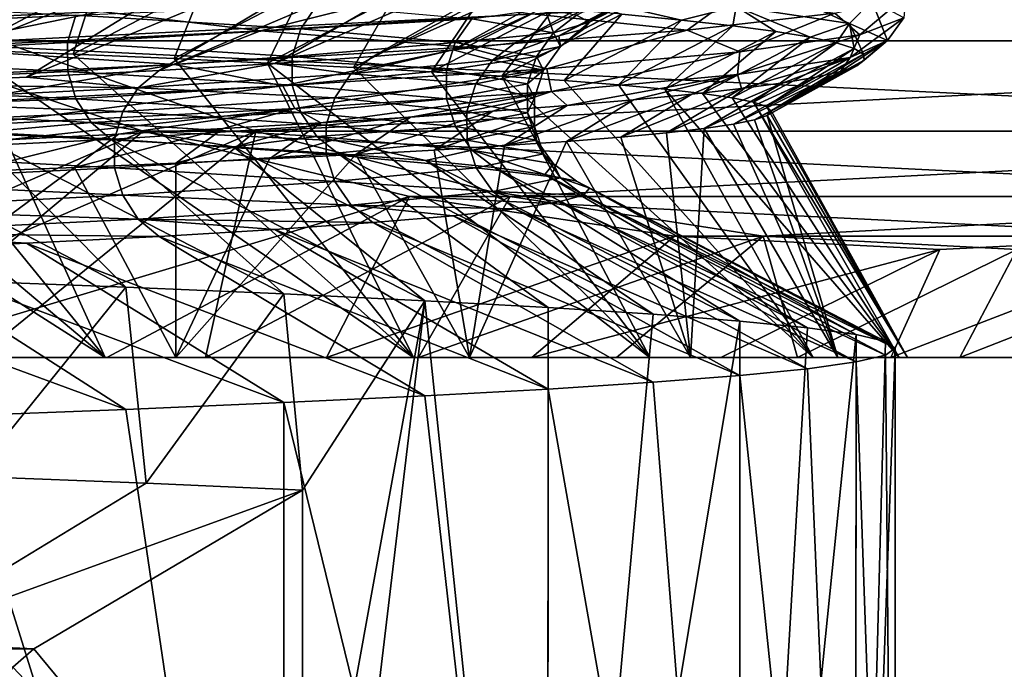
# Model space of a CAD drawing. Header units: metres. Extents: x -205 to 205, y -104 to 104.
# Tile 771 of 1056: x 10.86 to 13.49, y -67.79 to -66.06. Entities that reach past the tile are written whole.
import ezdxf

# ---------------------------------------------------------------- set-up
doc = ezdxf.new("R2010")
doc.units = ezdxf.units.M
doc.layers.add('solid_01_2-CONSUMER_EHM_BOX_SW0001', color=7, linetype='CONTINUOUS')

msp = doc.modelspace()

# ---------------------------------------------------------------- linework, layer by layer
at = {"layer": 'solid_01_2-CONSUMER_EHM_BOX_SW0001'}
for points in [[(27.853924, 67.360435), (-0.010849, -74.95858), (-0.010778, 75.04142)], [(27.853924, 67.360435), (27.752735, 66.82019), (-0.010849, -74.95858)], [(27.752735, 66.82019), (27.752735, 66.262619), (-0.010849, -74.95858)], [(27.752672, -66.17981), (-0.010849, -74.95858), (27.752735, 66.262619)], [(20.295647, -61.312492, 1.5), (5.608602, -62.958584, 1.5), (28.811071, -68.756966, 1.5)], [(5.608602, -62.958584, 1.5), (5.608599, -67.95858, 1.5), (30.218094, -69.412994, 1.5)], [(5.608602, -62.958584, 1.5), (29.238895, -69.056519, 1.5), (28.811071, -68.756966, 1.5)], [(5.608602, -62.958584, 1.5), (29.713348, -69.277763, 1.5), (29.238895, -69.056519, 1.5)], [(5.608602, -62.958584, 1.5), (30.218094, -69.412994, 1.5), (29.713348, -69.277763, 1.5)], [(13.173872, -65.622757, 23.671097), (12.383407, -66.06192, 24.354769), (12.348974, -66.043503, 23.565767)], [(13.173872, -65.622757, 23.671097), (13.199924, -65.640907, 24.5), (12.383407, -66.06192, 24.354769)], [(13.173872, -65.658966, 25.328892), (13.095825, -65.677048, 26.154491), (12.301691, -66.098747, 25.931112)], [(13.173872, -65.658966, 25.328892), (12.301691, -66.098747, 25.931112), (12.367687, -66.08033, 25.144304)], [(13.199924, -65.640907, 24.5), (13.173872, -65.658966, 25.328892), (12.367687, -66.08033, 25.144304)], [(13.199924, -65.640907, 24.5), (12.367687, -66.08033, 25.144304), (12.383407, -66.06192, 24.354769)], [(13.095825, -65.677048, 26.154491), (12.966095, -65.695152, 26.973537), (12.185413, -66.117157, 26.71191)], [(13.095825, -65.677048, 26.154491), (12.185413, -66.117157, 26.71191), (12.301691, -66.098747, 25.931112)], [(12.785196, -65.713287, 27.782803), (12.553853, -65.731468, 28.579075), (11.805099, -66.153961, 28.242857)], [(12.785196, -65.713287, 27.782803), (11.805099, -66.153961, 28.242857), (12.019557, -66.135559, 27.483517)], [(12.966095, -65.695152, 26.973537), (12.785196, -65.713287, 27.782803), (12.019557, -66.135559, 27.483517)], [(12.966095, -65.695152, 26.973537), (12.019557, -66.135559, 27.483517), (12.185413, -66.117157, 26.71191)], [(12.553853, -65.731468, 28.579075), (12.27298, -65.749672, 29.359226), (11.542994, -66.172356, 28.986919)], [(12.553853, -65.731468, 28.579075), (11.542994, -66.172356, 28.986919), (11.805099, -66.153961, 28.242857)], [(12.27298, -65.749672, 29.359226), (11.234178, -66.19075, 29.712694), (11.542994, -66.172356, 28.986919)], [(12.27298, -65.749672, 29.359226), (11.943678, -65.767876, 30.120207), (11.234178, -66.19075, 29.712694)], [(11.567233, -65.786034, 30.859035), (11.145133, -65.804161, 31.572784), (10.480796, -66.227531, 31.097408)], [(11.567233, -65.786034, 30.859035), (10.480796, -66.227531, 31.097408), (10.87961, -66.209137, 30.417154)], [(11.943678, -65.767876, 30.120207), (11.567233, -65.786034, 30.859035), (10.87961, -66.209137, 30.417154)], [(11.943678, -65.767876, 30.120207), (10.87961, -66.209137, 30.417154), (11.234178, -66.19075, 29.712694)], [(9.748681, -65.803871, 10.57298), (16.890345, -65.803871, 22.572935), (16.166018, -66.111961, 21.355867)], [(9.748681, -65.803871, 10.57298), (16.166018, -66.111961, 21.355867), (10.473007, -66.111961, 11.790047)], [(11.145133, -65.804161, 31.572784), (10.679043, -65.822266, 32.258633), (10.039593, -66.245918, 31.75094)], [(11.145133, -65.804161, 31.572784), (10.039593, -66.245918, 31.75094), (10.480796, -66.227531, 31.097408)], [(16.935446, -65.803871, 25.979179), (10.114011, -65.803871, 38.164017), (10.805859, -66.111961, 36.9282)], [(16.935446, -65.803871, 25.979179), (10.805859, -66.111961, 36.9282), (16.243597, -66.111961, 27.214998)], [(10.716503, -66.135834, 17.546234), (11.068116, -65.949242, 17.456377), (10.764982, -65.933884, 17.000847)], [(10.716503, -66.135834, 17.546234), (11.004814, -66.147652, 17.99872), (11.068116, -65.949242, 17.456377)], [(11.004814, -66.147652, 17.99872), (11.352148, -65.964615, 17.923988), (11.068116, -65.949242, 17.456377)], [(11.004814, -66.147652, 17.99872), (11.274088, -66.159523, 18.463221), (11.352148, -65.964615, 17.923988)], [(11.274088, -66.159523, 18.463221), (11.616632, -65.979988, 18.402895), (11.352148, -65.964615, 17.923988)], [(12.629128, -66.056244, 20.939817), (12.775553, -66.020172, 21.261568), (12.277352, -65.974823, 19.70755)], [(12.469707, -66.041061, 20.41613), (12.629128, -66.056244, 20.939817), (12.277352, -65.974823, 19.70755)], [(12.775553, -66.020172, 21.261568), (13.077921, -66.065529, 22.865145), (12.850513, -65.959503, 21.379707)], [(13.077921, -66.065529, 22.865145), (13.137959, -66.004936, 22.994341), (12.850513, -65.959503, 21.379707)], [(11.504595, -66.085213, 31.064619), (11.078682, -66.033401, 31.712805), (11.893984, -65.987503, 30.270794)], [(11.274088, -66.159523, 18.463221), (11.523733, -66.171394, 18.938829), (11.616632, -65.979988, 18.402895)], [(12.229927, -66.039703, 29.58744), (11.504595, -66.085213, 31.064619), (11.893984, -65.987503, 30.270794)], [(11.523733, -66.171394, 18.938829), (11.861118, -65.995331, 18.892324), (11.616632, -65.979988, 18.402895)], [(11.523733, -66.171394, 18.938829), (11.753209, -66.183212, 19.424599), (11.861118, -65.995331, 18.892324)], [(11.753209, -66.183212, 19.424599), (12.085148, -66.010628, 19.391518), (11.861118, -65.995331, 18.892324)], [(12.644814, -66.083321, 28.448675), (12.229927, -66.039703, 29.58744), (12.766178, -65.994194, 28.031538)], [(13.038527, -66.03759, 26.84214), (12.644814, -66.083321, 28.448675), (12.766178, -65.994194, 28.031538)], [(13.10533, -66.095787, 26.268055), (13.038527, -66.03759, 26.84214), (13.228655, -65.991852, 25.199104)], [(13.223125, -66.050362, 24.632235), (13.10533, -66.095787, 26.268055), (13.228655, -65.991852, 25.199104)], [(11.078682, -66.033401, 31.712805), (10.089851, -66.079292, 33.041859), (10.361612, -66.00309, 32.634663)], [(10.232504, -66.006279, 17.715338), (11.011818, -66.043091, 19.071321), (10.212189, -66.079826, 17.728807)], [(11.655271, -66.016441, 20.500807), (11.61257, -66.079895, 20.515459), (11.011818, -66.043091, 19.071321)], [(11.655271, -66.016441, 20.500807), (12.069464, -66.053253, 22.014933), (11.61257, -66.079895, 20.515459)], [(11.753209, -66.183212, 19.424599), (11.96203, -66.194916, 19.919554), (12.085148, -66.010628, 19.391518)], [(11.96203, -66.194916, 19.919554), (12.28821, -66.025864, 19.899731), (12.085148, -66.010628, 19.391518)], [(11.96203, -66.194916, 19.919554), (12.149816, -66.20649, 20.422766), (12.28821, -66.025864, 19.899731)], [(12.069464, -66.053253, 22.014933), (12.264509, -66.025085, 22.780455), (12.287069, -66.090065, 23.569557)], [(12.149816, -66.20649, 20.422766), (12.469707, -66.041061, 20.41613), (12.28821, -66.025864, 19.899731)], [(12.287069, -66.090065, 23.569557), (12.264509, -66.025085, 22.780455), (12.348974, -66.043503, 23.565767)], [(12.629128, -66.056244, 20.939817), (12.766284, -66.071426, 21.469782), (12.775553, -66.020172, 21.261568)], [(12.766284, -66.071426, 21.469782), (12.881063, -66.086632, 22.004978), (12.775553, -66.020172, 21.261568)], [(12.973371, -66.101883, 22.544369), (13.077921, -66.065529, 22.865145), (12.775553, -66.020172, 21.261568)], [(12.881063, -66.086632, 22.004978), (12.973371, -66.101883, 22.544369), (12.775553, -66.020172, 21.261568)], [(13.077921, -66.065529, 22.865145), (13.1795, -66.110878, 24.493889), (13.137959, -66.004936, 22.994341)], [(13.1795, -66.110878, 24.493889), (13.223125, -66.050362, 24.632235), (13.137959, -66.004936, 22.994341)], [(10.601724, -66.130722, 32.440586), (10.089851, -66.079292, 33.041859), (11.078682, -66.033401, 31.712805)], [(11.011818, -66.043091, 19.071321), (10.989955, -66.116638, 19.0821), (10.212189, -66.079826, 17.728807)], [(11.504595, -66.085213, 31.064619), (10.601724, -66.130722, 32.440586), (11.078682, -66.033401, 31.712805)], [(11.011818, -66.043091, 19.071321), (11.61257, -66.079895, 20.515459), (10.989955, -66.116638, 19.0821)], [(12.054437, -66.129059, 29.993767), (11.504595, -66.085213, 31.064619), (12.229927, -66.039703, 29.58744)], [(12.069464, -66.053253, 22.014933), (12.025246, -66.116707, 22.024038), (11.61257, -66.079895, 20.515459)], [(12.069464, -66.053253, 22.014933), (12.287069, -66.090065, 23.569557), (12.025246, -66.116707, 22.024038)], [(12.644814, -66.083321, 28.448675), (12.054437, -66.129059, 29.993767), (12.229927, -66.039703, 29.58744)], [(12.149816, -66.20649, 20.422766), (12.316307, -66.217979, 20.933426), (12.469707, -66.041061, 20.41613)], [(12.287069, -66.090065, 23.569557), (12.348974, -66.043503, 23.565767), (12.383407, -66.06192, 24.354769)], [(12.316307, -66.217979, 20.933426), (12.629128, -66.056244, 20.939817), (12.469707, -66.041061, 20.41613)], [(12.78542, -66.14122, 27.87661), (12.644814, -66.083321, 28.448675), (13.038527, -66.03759, 26.84214)], [(13.10533, -66.095787, 26.268055), (12.78542, -66.14122, 27.87661), (13.038527, -66.03759, 26.84214)], [(13.079505, -66.156235, 26.1227), (13.10533, -66.095787, 26.268055), (13.223125, -66.050362, 24.632235)], [(13.1795, -66.110878, 24.493889), (13.079505, -66.156235, 26.1227), (13.223125, -66.050362, 24.632235)], [(10.212189, -66.079826, 17.728807), (10.989955, -66.116638, 19.0821), (10.212242, -66.156723, 17.728773)], [(11.61257, -66.079895, 20.515459), (11.589515, -66.153442, 20.523369), (10.989955, -66.116638, 19.0821)], [(11.61257, -66.079895, 20.515459), (12.025246, -66.116707, 22.024038), (11.589515, -66.153442, 20.523369)], [(12.287069, -66.090065, 23.569557), (12.383407, -66.06192, 24.354769), (12.305849, -66.126877, 25.139296)], [(12.305849, -66.126877, 25.139296), (12.367687, -66.08033, 25.144304), (12.301691, -66.098747, 25.931112)], [(12.305849, -66.126877, 25.139296), (12.383407, -66.06192, 24.354769), (12.367687, -66.08033, 25.144304)], [(12.316307, -66.217979, 20.933426), (12.461276, -66.229424, 21.450741), (12.629128, -66.056244, 20.939817)], [(12.461276, -66.229424, 21.450741), (12.766284, -66.071426, 21.469782), (12.629128, -66.056244, 20.939817)], [(12.461276, -66.229424, 21.450741), (12.584513, -66.240875, 21.973911), (12.766284, -66.071426, 21.469782)], [(12.584513, -66.240875, 21.973911), (12.881063, -66.086632, 22.004978), (12.766284, -66.071426, 21.469782)], [(12.973371, -66.101883, 22.544369), (13.043187, -66.117172, 23.087072), (13.077921, -66.065529, 22.865145)], [(13.043187, -66.117172, 23.087072), (13.090496, -66.132484, 23.632135), (13.077921, -66.065529, 22.865145)], [(13.115277, -66.147812, 24.178566), (13.1795, -66.110878, 24.493889), (13.077921, -66.065529, 22.865145)], [(13.090496, -66.132484, 23.632135), (13.115277, -66.147812, 24.178566), (13.077921, -66.065529, 22.865145)], [(11.090421, -66.95858, 17.250528), (10.085342, -66.112572, 16.68071), (9.743666, -66.10112, 16.269096)], [(10.097154, -66.95858, 15.921852), (11.090421, -66.95858, 17.250528), (9.743666, -66.10112, 16.269096)], [(11.275646, -66.174789, 31.452978), (10.601724, -66.130722, 32.440586), (11.504595, -66.085213, 31.064619)], [(12.054437, -66.129059, 29.993767), (11.275646, -66.174789, 31.452978), (11.504595, -66.085213, 31.064619)], [(12.287069, -66.090065, 23.569557), (12.242054, -66.153519, 23.572966), (12.025246, -66.116707, 22.024038)], [(12.269276, -66.186646, 29.43338), (12.054437, -66.129059, 29.993767), (12.644814, -66.083321, 28.448675)], [(12.305849, -66.126877, 25.139296), (12.301691, -66.098747, 25.931112), (12.124812, -66.163681, 26.69854)], [(12.124812, -66.163681, 26.69854), (12.301691, -66.098747, 25.931112), (12.185413, -66.117157, 26.71191)], [(12.287069, -66.090065, 23.569557), (12.305849, -66.126877, 25.139296), (12.242054, -66.153519, 23.572966)], [(12.78542, -66.14122, 27.87661), (12.269276, -66.186646, 29.43338), (12.644814, -66.083321, 28.448675)], [(12.584513, -66.240875, 21.973911), (12.685829, -66.252388, 22.502142), (12.881063, -66.086632, 22.004978)], [(12.685829, -66.252388, 22.502142), (12.973371, -66.101883, 22.544369), (12.881063, -66.086632, 22.004978)], [(12.685829, -66.252388, 22.502142), (12.765054, -66.264, 23.034632), (12.973371, -66.101883, 22.544369)], [(12.765054, -66.264, 23.034632), (13.043187, -66.117172, 23.087072), (12.973371, -66.101883, 22.544369)], [(12.778471, -66.201584, 27.726553), (12.78542, -66.14122, 27.87661), (13.10533, -66.095787, 26.268055)], [(13.079505, -66.156235, 26.1227), (12.778471, -66.201584, 27.726553), (13.10533, -66.095787, 26.268055)], [(10.473007, -66.111961, 11.790047), (11.19145, -66.35305, 12.997229), (9.796392, -66.95858, 13.142506)], [(11.090421, -66.95858, 17.250528), (10.409798, -66.12413, 17.106636), (10.085342, -66.112572, 16.68071)], [(11.492087, -66.35305, 35.702419), (10.805859, -66.111961, 36.9282), (10.093651, -66.95858, 35.594151)], [(10.989955, -66.116638, 19.0821), (10.990012, -66.193535, 19.082071), (10.212242, -66.156723, 17.728773)], [(11.275646, -66.174789, 31.452978), (10.32139, -66.220528, 32.804047), (10.601724, -66.130722, 32.440586)], [(11.090421, -66.95858, 17.250528), (10.716503, -66.135834, 17.546234), (10.409798, -66.12413, 17.106636)], [(10.473007, -66.111961, 11.790047), (16.166018, -66.111961, 21.355867), (15.447574, -66.35305, 20.148685)], [(10.473007, -66.111961, 11.790047), (15.447574, -66.35305, 20.148685), (11.19145, -66.35305, 12.997229)], [(16.243597, -66.111961, 27.214998), (10.805859, -66.111961, 36.9282), (11.492087, -66.35305, 35.702419)], [(10.989955, -66.116638, 19.0821), (11.589515, -66.153442, 20.523369), (10.990012, -66.193535, 19.082071)], [(11.564217, -66.232071, 30.91411), (11.275646, -66.174789, 31.452978), (12.054437, -66.129059, 29.993767)], [(16.243597, -66.111961, 27.214998), (11.492087, -66.35305, 35.702419), (15.557368, -66.35305, 28.440779)], [(12.269276, -66.186646, 29.43338), (11.564217, -66.232071, 30.91411), (12.054437, -66.129059, 29.993767)], [(12.025246, -66.116707, 22.024038), (12.001371, -66.190254, 22.028954), (11.589515, -66.153442, 20.523369)], [(12.025246, -66.116707, 22.024038), (12.242054, -66.153519, 23.572966), (12.001371, -66.190254, 22.028954)], [(12.124812, -66.163681, 26.69854), (12.185413, -66.117157, 26.71191), (12.019557, -66.135559, 27.483517)], [(12.305849, -66.126877, 25.139296), (12.124812, -66.163681, 26.69854), (12.260765, -66.190331, 25.136953)], [(12.305849, -66.126877, 25.139296), (12.260765, -66.190331, 25.136953), (12.242054, -66.153519, 23.572966)], [(12.765054, -66.264, 23.034632), (12.822005, -66.275711, 23.570534), (13.043187, -66.117172, 23.087072)], [(12.822005, -66.275711, 23.570534), (13.090496, -66.132484, 23.632135), (13.043187, -66.117172, 23.087072)], [(12.822005, -66.275711, 23.570534), (12.856496, -66.287491, 24.108778), (13.090496, -66.132484, 23.632135)], [(12.856496, -66.287491, 24.108778), (13.115277, -66.147812, 24.178566), (13.090496, -66.132484, 23.632135)], [(13.054307, -66.193695, 25.816231), (13.079505, -66.156235, 26.1227), (13.1795, -66.110878, 24.493889)], [(13.097194, -66.178429, 25.271603), (13.054307, -66.193695, 25.816231), (13.1795, -66.110878, 24.493889)], [(13.117514, -66.163132, 24.725382), (13.097194, -66.178429, 25.271603), (13.1795, -66.110878, 24.493889)], [(13.115277, -66.147812, 24.178566), (13.117514, -66.163132, 24.725382), (13.1795, -66.110878, 24.493889)], [(10.212242, -66.156723, 17.728773), (10.990012, -66.193535, 19.082071), (10.232651, -66.23024, 17.71524)], [(11.913425, -66.95858, 18.702631), (11.004814, -66.147652, 17.99872), (10.716503, -66.135834, 17.546234)], [(11.090421, -66.95858, 17.250528), (11.913425, -66.95858, 18.702631), (10.716503, -66.135834, 17.546234)], [(11.589515, -66.153442, 20.523369), (11.589576, -66.230347, 20.523348), (10.990012, -66.193535, 19.082071)], [(11.913425, -66.95858, 18.702631), (11.274088, -66.159523, 18.463221), (11.004814, -66.147652, 17.99872)], [(11.913425, -66.95858, 18.702631), (11.523733, -66.171394, 18.938829), (11.274088, -66.159523, 18.463221)], [(11.746613, -66.200493, 28.222136), (11.805099, -66.153961, 28.242857), (11.542994, -66.172356, 28.986919)], [(11.589515, -66.153442, 20.523369), (12.001371, -66.190254, 22.028954), (11.589576, -66.230347, 20.523348)], [(12.124812, -66.163681, 26.69854), (12.019557, -66.135559, 27.483517), (11.746613, -66.200493, 28.222136)], [(11.746613, -66.200493, 28.222136), (12.019557, -66.135559, 27.483517), (11.805099, -66.153961, 28.242857)], [(12.242054, -66.153519, 23.572966), (12.21775, -66.227066, 23.574806), (12.001371, -66.190254, 22.028954)], [(12.242054, -66.153519, 23.572966), (12.260765, -66.190331, 25.136953), (12.21775, -66.227066, 23.574806)], [(12.281888, -66.246941, 29.281084), (12.269276, -66.186646, 29.43338), (12.78542, -66.14122, 27.87661)], [(12.778471, -66.201584, 27.726553), (12.281888, -66.246941, 29.281084), (12.78542, -66.14122, 27.87661)], [(12.789894, -66.239326, 27.430716), (12.778471, -66.201584, 27.726553), (13.079505, -66.156235, 26.1227)], [(12.900707, -66.224129, 26.896593), (12.789894, -66.239326, 27.430716), (13.079505, -66.156235, 26.1227)], [(12.856496, -66.287491, 24.108778), (12.868404, -66.299286, 24.648254), (13.115277, -66.147812, 24.178566)], [(12.868404, -66.299286, 24.648254), (13.117514, -66.163132, 24.725382), (13.115277, -66.147812, 24.178566)], [(12.988829, -66.208923, 26.358171), (12.900707, -66.224129, 26.896593), (13.079505, -66.156235, 26.1227)], [(13.054307, -66.193695, 25.816231), (12.988829, -66.208923, 26.358171), (13.079505, -66.156235, 26.1227)], [(27.752672, -66.17981), (27.752672, -66.737381), (-0.010849, -74.95858)], [(93.25267, -66.17984), (-0.010849, -74.95858), (35.297779, -69.405174)], [(93.25267, -66.17984), (93.25267, -66.737411), (-0.010849, -74.95858)], [(10.681219, -66.277504, 32.296242), (10.32139, -66.220528, 32.804047), (11.275646, -66.174789, 31.452978)], [(11.564217, -66.232071, 30.91411), (10.681219, -66.277504, 32.296242), (11.275646, -66.174789, 31.452978)], [(11.746613, -66.200493, 28.222136), (11.542994, -66.172356, 28.986919), (11.178426, -66.237305, 29.685507)], [(11.178426, -66.237305, 29.685507), (11.542994, -66.172356, 28.986919), (11.234178, -66.19075, 29.712694)], [(12.544678, -66.95858, 20.236269), (11.753209, -66.183212, 19.424599), (11.523733, -66.171394, 18.938829)], [(11.913425, -66.95858, 18.702631), (12.544678, -66.95858, 20.236269), (11.523733, -66.171394, 18.938829)], [(11.596927, -66.29229, 30.762197), (11.564217, -66.232071, 30.91411), (12.269276, -66.186646, 29.43338)], [(12.281888, -66.246941, 29.281084), (11.596927, -66.29229, 30.762197), (12.269276, -66.186646, 29.43338)], [(12.124812, -66.163681, 26.69854), (11.746613, -66.200493, 28.222136), (12.080391, -66.227135, 26.690485)], [(12.544678, -66.95858, 20.236269), (11.96203, -66.194916, 19.919554), (11.753209, -66.183212, 19.424599)], [(12.124812, -66.163681, 26.69854), (12.080391, -66.227135, 26.690485), (12.260765, -66.190331, 25.136953)], [(12.824316, -66.322784, 25.726437), (13.054307, -66.193695, 25.816231), (13.097194, -66.178429, 25.271603)], [(12.857674, -66.311066, 25.187847), (12.824316, -66.322784, 25.726437), (13.097194, -66.178429, 25.271603)], [(12.857674, -66.311066, 25.187847), (13.097194, -66.178429, 25.271603), (13.117514, -66.163132, 24.725382)], [(12.868404, -66.299286, 24.648254), (12.857674, -66.311066, 25.187847), (13.117514, -66.163132, 24.725382)], [(10.990012, -66.193535, 19.082071), (11.011976, -66.267052, 19.071243), (10.232651, -66.23024, 17.71524)], [(11.178426, -66.237305, 29.685507), (10.87961, -66.209137, 30.417154), (10.480796, -66.227531, 31.097408)], [(11.178426, -66.237305, 29.685507), (11.234178, -66.19075, 29.712694), (10.87961, -66.209137, 30.417154)], [(10.990012, -66.193535, 19.082071), (11.589576, -66.230347, 20.523348), (11.011976, -66.267052, 19.071243)], [(11.746613, -66.200493, 28.222136), (11.178426, -66.237305, 29.685507), (11.703577, -66.263947, 28.2085)], [(12.001371, -66.190254, 22.028954), (12.001434, -66.267159, 22.02894), (11.589576, -66.230347, 20.523348)], [(11.746613, -66.200493, 28.222136), (11.703577, -66.263947, 28.2085), (12.080391, -66.227135, 26.690485)], [(12.544678, -66.95858, 20.236269), (12.149816, -66.20649, 20.422766), (11.96203, -66.194916, 19.919554)], [(12.001371, -66.190254, 22.028954), (12.21775, -66.227066, 23.574806), (12.001434, -66.267159, 22.02894)], [(12.260765, -66.190331, 25.136953), (12.080391, -66.227135, 26.690485), (12.236423, -66.263878, 25.135689)], [(12.981085, -66.95858, 21.848053), (12.316307, -66.217979, 20.933426), (12.149816, -66.20649, 20.422766)], [(12.544678, -66.95858, 20.236269), (12.981085, -66.95858, 21.848053), (12.149816, -66.20649, 20.422766)], [(12.260765, -66.190331, 25.136953), (12.236423, -66.263878, 25.135689), (12.21775, -66.227066, 23.574806)], [(12.323937, -66.284981, 29.000017), (12.281888, -66.246941, 29.281084), (12.778471, -66.201584, 27.726553)], [(12.501172, -66.269745, 28.483162), (12.323937, -66.284981, 29.000017), (12.778471, -66.201584, 27.726553)], [(12.656603, -66.254532, 27.959808), (12.501172, -66.269745, 28.483162), (12.778471, -66.201584, 27.726553)], [(12.789894, -66.239326, 27.430716), (12.656603, -66.254532, 27.959808), (12.778471, -66.201584, 27.726553)], [(12.690131, -66.34597, 26.796284), (12.900707, -66.224129, 26.896593), (12.988829, -66.208923, 26.358171)], [(12.768418, -66.334419, 26.262899), (12.690131, -66.34597, 26.796284), (12.988829, -66.208923, 26.358171)], [(12.768418, -66.334419, 26.262899), (12.988829, -66.208923, 26.358171), (13.054307, -66.193695, 25.816231)], [(12.824316, -66.322784, 25.726437), (12.768418, -66.334419, 26.262899), (13.054307, -66.193695, 25.816231)], [(10.232651, -66.23024, 17.71524), (11.011976, -66.267052, 19.071243), (10.270355, -66.293625, 17.690241)], [(11.178426, -66.237305, 29.685507), (10.480796, -66.227531, 31.097408), (10.428292, -66.274117, 31.064405)], [(11.178426, -66.237305, 29.685507), (10.428292, -66.274117, 31.064405), (11.137472, -66.300758, 29.66651)], [(10.734009, -66.337646, 32.147308), (10.681219, -66.277504, 32.296242), (11.564217, -66.232071, 30.91411)], [(11.596927, -66.29229, 30.762197), (10.734009, -66.337646, 32.147308), (11.564217, -66.232071, 30.91411)], [(11.589576, -66.230347, 20.523348), (11.612738, -66.303856, 20.515402), (11.011976, -66.267052, 19.071243)], [(11.178426, -66.237305, 29.685507), (11.137472, -66.300758, 29.66651), (11.703577, -66.263947, 28.2085)], [(11.589576, -66.230347, 20.523348), (12.001434, -66.267159, 22.02894), (11.612738, -66.303856, 20.515402)], [(12.080391, -66.227135, 26.690485), (11.703577, -66.263947, 28.2085), (12.056407, -66.300682, 26.686136)], [(12.21775, -66.227066, 23.574806), (12.217813, -66.303963, 23.5748), (12.001434, -66.267159, 22.02894)], [(12.080391, -66.227135, 26.690485), (12.056407, -66.300682, 26.686136), (12.236423, -66.263878, 25.135689)], [(12.21775, -66.227066, 23.574806), (12.236423, -66.263878, 25.135689), (12.217813, -66.303963, 23.5748)], [(12.981085, -66.95858, 21.848053), (12.461276, -66.229424, 21.450741), (12.316307, -66.217979, 20.933426)], [(12.981085, -66.95858, 21.848053), (12.584513, -66.240875, 21.973911), (12.461276, -66.229424, 21.450741)], [(12.46701, -66.368973, 27.850935), (12.656603, -66.254532, 27.959808), (12.789894, -66.239326, 27.430716)], [(12.58961, -66.357483, 27.325865), (12.46701, -66.368973, 27.850935), (12.789894, -66.239326, 27.430716)], [(12.58961, -66.357483, 27.325865), (12.789894, -66.239326, 27.430716), (12.900707, -66.224129, 26.896593)], [(12.690131, -66.34597, 26.796284), (12.58961, -66.357483, 27.325865), (12.900707, -66.224129, 26.896593)], [(11.703577, -66.263947, 28.2085), (11.137472, -66.300758, 29.66651), (11.680342, -66.337494, 28.201136)], [(11.665688, -66.330765, 30.501923), (11.596927, -66.29229, 30.762197), (12.281888, -66.246941, 29.281084)], [(11.905778, -66.315498, 30.010313), (11.665688, -66.330765, 30.501923), (12.281888, -66.246941, 29.281084)], [(11.703577, -66.263947, 28.2085), (11.680342, -66.337494, 28.201136), (12.056407, -66.300682, 26.686136)], [(12.125333, -66.300232, 29.509377), (11.905778, -66.315498, 30.010313), (12.281888, -66.246941, 29.281084)], [(12.236423, -66.263878, 25.135689), (12.056407, -66.300682, 26.686136), (12.236486, -66.340775, 25.135693)], [(12.323937, -66.284981, 29.000017), (12.125333, -66.300232, 29.509377), (12.281888, -66.246941, 29.281084)], [(12.236423, -66.263878, 25.135689), (12.236486, -66.340775, 25.135693), (12.217813, -66.303963, 23.5748)], [(12.32249, -66.380486, 28.37079), (12.501172, -66.269745, 28.483162), (12.656603, -66.254532, 27.959808)], [(12.46701, -66.368973, 27.850935), (12.32249, -66.380486, 28.37079), (12.656603, -66.254532, 27.959808)], [(13.210822, -66.95858, 23.490196), (12.685829, -66.252388, 22.502142), (12.584513, -66.240875, 21.973911)], [(12.981085, -66.95858, 21.848053), (13.210822, -66.95858, 23.490196), (12.584513, -66.240875, 21.973911)], [(13.210822, -66.95858, 23.490196), (12.765054, -66.264, 23.034632), (12.685829, -66.252388, 22.502142)], [(13.210822, -66.95858, 23.490196), (12.822005, -66.275711, 23.570534), (12.765054, -66.264, 23.034632)], [(11.011976, -66.267052, 19.071243), (11.052552, -66.330437, 19.051239), (10.270355, -66.293625, 17.690241)], [(10.428292, -66.274117, 31.064405), (10.390087, -66.337563, 31.040356), (11.137472, -66.300758, 29.66651)], [(11.011976, -66.267052, 19.071243), (11.612738, -66.303856, 20.515402), (11.052552, -66.330437, 19.051239)], [(12.001434, -66.267159, 22.02894), (12.025419, -66.340668, 22.024002), (11.612738, -66.303856, 20.515402)], [(11.968338, -66.403664, 29.391994), (12.125333, -66.300232, 29.509377), (12.323937, -66.284981, 29.000017)], [(12.156208, -66.392044, 28.884726), (11.968338, -66.403664, 29.391994), (12.323937, -66.284981, 29.000017)], [(12.001434, -66.267159, 22.02894), (12.217813, -66.303963, 23.5748), (12.025419, -66.340668, 22.024002)], [(12.156208, -66.392044, 28.884726), (12.323937, -66.284981, 29.000017), (12.501172, -66.269745, 28.483162)], [(12.32249, -66.380486, 28.37079), (12.156208, -66.392044, 28.884726), (12.501172, -66.269745, 28.483162)], [(13.232928, -66.95858, 25.159641), (12.856496, -66.287491, 24.108778), (12.822005, -66.275711, 23.570534)], [(13.210822, -66.95858, 23.490196), (13.232928, -66.95858, 25.159641), (12.822005, -66.275711, 23.570534)], [(13.232928, -66.95858, 25.159641), (12.868404, -66.299286, 24.648254), (12.856496, -66.287491, 24.108778)], [(10.270355, -66.293625, 17.690241), (11.052552, -66.330437, 19.051239), (10.735327, -66.358269, 18.324896)], [(11.137472, -66.300758, 29.66651), (10.390087, -66.337563, 31.040356), (11.11536, -66.374306, 29.656252)], [(10.826427, -66.376595, 31.9118), (10.734009, -66.337646, 32.147308), (11.596927, -66.29229, 30.762197)], [(11.125598, -66.361313, 31.453547), (10.826427, -66.376595, 31.9118), (11.596927, -66.29229, 30.762197)], [(11.612738, -66.303856, 20.515402), (11.655527, -66.367249, 20.500719), (11.052552, -66.330437, 19.051239)], [(11.137472, -66.300758, 29.66651), (11.11536, -66.374306, 29.656252), (11.680342, -66.337494, 28.201136)], [(11.405485, -66.346039, 30.983299), (11.125598, -66.361313, 31.453547), (11.596927, -66.29229, 30.762197)], [(11.665688, -66.330765, 30.501923), (11.405485, -66.346039, 30.983299), (11.596927, -66.29229, 30.762197)], [(11.529071, -66.427025, 30.382374), (11.665688, -66.330765, 30.501923), (11.905778, -66.315498, 30.010313)], [(11.759164, -66.415337, 29.891577), (11.529071, -66.427025, 30.382374), (11.905778, -66.315498, 30.010313)], [(11.612738, -66.303856, 20.515402), (12.025419, -66.340668, 22.024002), (11.655527, -66.367249, 20.500719)], [(12.056407, -66.300682, 26.686136), (11.680342, -66.337494, 28.201136), (12.05647, -66.377586, 26.686148)], [(11.759164, -66.415337, 29.891577), (11.905778, -66.315498, 30.010313), (12.125333, -66.300232, 29.509377)], [(11.968338, -66.403664, 29.391994), (11.759164, -66.415337, 29.891577), (12.125333, -66.300232, 29.509377)], [(12.217813, -66.303963, 23.5748), (12.24223, -66.37748, 23.572952), (12.025419, -66.340668, 22.024002)], [(12.056407, -66.300682, 26.686136), (12.05647, -66.377586, 26.686148), (12.236486, -66.340775, 25.135693)], [(12.217813, -66.303963, 23.5748), (12.236486, -66.340775, 25.135693), (12.24223, -66.37748, 23.572952)], [(13.046754, -66.95858, 26.807289), (12.824316, -66.322784, 25.726437), (12.857674, -66.311066, 25.187847)], [(13.232928, -66.95858, 25.159641), (12.857674, -66.311066, 25.187847), (12.868404, -66.299286, 24.648254)], [(13.232928, -66.95858, 25.159641), (13.046754, -66.95858, 26.807289), (12.857674, -66.311066, 25.187847)], [(10.320115, -66.339859, 17.653557), (11.145078, -66.770256, 17.427128), (10.67891, -66.752159, 16.741184)], [(10.320115, -66.339859, 17.653557), (10.735327, -66.358269, 18.324896), (11.145078, -66.770256, 17.427128)], [(10.390087, -66.337563, 31.040356), (10.369459, -66.41111, 31.027372), (11.11536, -66.374306, 29.656252)], [(11.052552, -66.330437, 19.051239), (11.106802, -66.376678, 19.021646), (10.735327, -66.358269, 18.324896)], [(11.052552, -66.330437, 19.051239), (11.655527, -66.367249, 20.500719), (11.433261, -66.395096, 19.740801)], [(11.052552, -66.330437, 19.051239), (11.433261, -66.395096, 19.740801), (11.106802, -66.376678, 19.021646)], [(11.680342, -66.337494, 28.201136), (11.11536, -66.374306, 29.656252), (11.680403, -66.414398, 28.201157)], [(11.278521, -66.438728, 30.86331), (11.405485, -66.346039, 30.983299), (11.665688, -66.330765, 30.501923)], [(11.529071, -66.427025, 30.382374), (11.278521, -66.438728, 30.86331), (11.665688, -66.330765, 30.501923)], [(12.025419, -66.340668, 22.024002), (12.06973, -66.404053, 22.014879), (11.655527, -66.367249, 20.500719)], [(11.680342, -66.337494, 28.201136), (11.680403, -66.414398, 28.201157), (12.05647, -66.377586, 26.686148)], [(12.025419, -66.340668, 22.024002), (12.24223, -66.37748, 23.572952), (12.06973, -66.404053, 22.014879)], [(12.236486, -66.340775, 25.135693), (12.05647, -66.377586, 26.686148), (12.260942, -66.414291, 25.136963)], [(12.236486, -66.340775, 25.135693), (12.260942, -66.414291, 25.136963), (12.24223, -66.37748, 23.572952)], [(13.046754, -66.95858, 26.807289), (12.690131, -66.34597, 26.796284), (12.768418, -66.334419, 26.262899)], [(13.046754, -66.95858, 26.807289), (12.768418, -66.334419, 26.262899), (12.824316, -66.322784, 25.726437)], [(11.19145, -66.35305, 12.997229), (10.467082, -66.95858, 13.756727), (9.796392, -66.95858, 13.142506)], [(11.492087, -66.35305, 35.702419), (10.093651, -66.95858, 35.594151), (10.74784, -66.95858, 34.962391)], [(11.19145, -66.35305, 12.997229), (11.902639, -66.527946, 14.192223), (10.467082, -66.95858, 13.756727)], [(10.718231, -66.462051, 31.791458), (10.826427, -66.376595, 31.9118), (11.125598, -66.361313, 31.453547)], [(11.008041, -66.450409, 31.33334), (10.718231, -66.462051, 31.791458), (11.125598, -66.361313, 31.453547)], [(10.735327, -66.358269, 18.324896), (11.56723, -66.788353, 18.140961), (11.145078, -66.770256, 17.427128)], [(10.735327, -66.358269, 18.324896), (11.106802, -66.376678, 19.021646), (11.56723, -66.788353, 18.140961)], [(11.492087, -66.35305, 35.702419), (10.74784, -66.95858, 34.962391), (11.35832, -66.95858, 34.297272)], [(11.008041, -66.450409, 31.33334), (11.125598, -66.361313, 31.453547), (11.405485, -66.346039, 30.983299)], [(11.278521, -66.438728, 30.86331), (11.008041, -66.450409, 31.33334), (11.405485, -66.346039, 30.983299)], [(11.19145, -66.35305, 12.997229), (15.447574, -66.35305, 20.148685), (14.736384, -66.527946, 18.953691)], [(11.19145, -66.35305, 12.997229), (14.736384, -66.527946, 18.953691), (11.902639, -66.527946, 14.192223)], [(12.171387, -66.527946, 34.489014), (11.492087, -66.35305, 35.702419), (11.35832, -66.95858, 34.297272)], [(11.655527, -66.367249, 20.500719), (11.713449, -66.413513, 20.479286), (11.433261, -66.395096, 19.740801)], [(15.557368, -66.35305, 28.440779), (11.492087, -66.35305, 35.702419), (12.171387, -66.527946, 34.489014)], [(11.655527, -66.367249, 20.500719), (11.946135, -66.431931, 21.23403), (11.713449, -66.413513, 20.479286)], [(11.655527, -66.367249, 20.500719), (12.06973, -66.404053, 22.014879), (11.946135, -66.431931, 21.23403)], [(15.557368, -66.35305, 28.440779), (12.171387, -66.527946, 34.489014), (14.878068, -66.527946, 29.654184)], [(12.653181, -66.95858, 28.430058), (12.32249, -66.380486, 28.37079), (12.46701, -66.368973, 27.850935)], [(12.653181, -66.95858, 28.430058), (12.46701, -66.368973, 27.850935), (12.58961, -66.357483, 27.325865)], [(12.653181, -66.95858, 28.430058), (12.58961, -66.357483, 27.325865), (12.690131, -66.34597, 26.796284)], [(13.046754, -66.95858, 26.807289), (12.653181, -66.95858, 28.430058), (12.690131, -66.34597, 26.796284)], [(11.11536, -66.374306, 29.656252), (10.369459, -66.41111, 31.027372), (11.115418, -66.451202, 29.656279)], [(11.106802, -66.376678, 19.021646), (11.943688, -66.806473, 18.879818), (11.56723, -66.788353, 18.140961)], [(11.106802, -66.376678, 19.021646), (11.433261, -66.395096, 19.740801), (11.943688, -66.806473, 18.879818)], [(11.11536, -66.374306, 29.656252), (11.115418, -66.451202, 29.656279), (11.680403, -66.414398, 28.201157)], [(11.433261, -66.395096, 19.740801), (12.272987, -66.824593, 19.640795), (11.943688, -66.806473, 18.879818)], [(11.433261, -66.395096, 19.740801), (11.713449, -66.413513, 20.479286), (12.272987, -66.824593, 19.640795)], [(12.05647, -66.377586, 26.686148), (11.680403, -66.414398, 28.201157), (12.080565, -66.451096, 26.690516)], [(12.062757, -66.95858, 29.979874), (11.968338, -66.403664, 29.391994), (12.156208, -66.392044, 28.884726)], [(12.05647, -66.377586, 26.686148), (12.080565, -66.451096, 26.690516), (12.260942, -66.414291, 25.136963)], [(12.062757, -66.95858, 29.979874), (12.156208, -66.392044, 28.884726), (12.32249, -66.380486, 28.37079)], [(12.653181, -66.95858, 28.430058), (12.062757, -66.95858, 29.979874), (12.32249, -66.380486, 28.37079)], [(12.24223, -66.37748, 23.572952), (12.287339, -66.440865, 23.569536), (12.06973, -66.404053, 22.014879)], [(12.24223, -66.37748, 23.572952), (12.260942, -66.414291, 25.136963), (12.287339, -66.440865, 23.569536)], [(10.369459, -66.41111, 31.027372), (10.369513, -66.488014, 31.027405), (11.115418, -66.451202, 29.656279)], [(11.680403, -66.414398, 28.201157), (11.115418, -66.451202, 29.656279), (11.703746, -66.487907, 28.208553)], [(11.278488, -66.95858, 31.453268), (11.529071, -66.427025, 30.382374), (11.759164, -66.415337, 29.891577)], [(12.062757, -66.95858, 29.979874), (11.278488, -66.95858, 31.453268), (11.759164, -66.415337, 29.891577)], [(11.680403, -66.414398, 28.201157), (11.703746, -66.487907, 28.208553), (12.080565, -66.451096, 26.690516)], [(11.713449, -66.413513, 20.479286), (12.553853, -66.842712, 20.420927), (12.272987, -66.824593, 19.640795)], [(11.713449, -66.413513, 20.479286), (11.946135, -66.431931, 21.23403), (12.553853, -66.842712, 20.420927)], [(12.062757, -66.95858, 29.979874), (11.759164, -66.415337, 29.891577), (11.968338, -66.403664, 29.391994)], [(12.06973, -66.404053, 22.014879), (12.130141, -66.450348, 22.002115), (11.946135, -66.431931, 21.23403)], [(12.06973, -66.404053, 22.014879), (12.287339, -66.440865, 23.569536), (12.264509, -66.468773, 22.780453)], [(12.06973, -66.404053, 22.014879), (12.264509, -66.468773, 22.780453), (12.130141, -66.450348, 22.002115)], [(12.260942, -66.414291, 25.136963), (12.080565, -66.451096, 26.690516), (12.306119, -66.477676, 25.139311)], [(12.260942, -66.414291, 25.136963), (12.306119, -66.477676, 25.139311), (12.287339, -66.440865, 23.569536)], [(11.278488, -66.95858, 31.453268), (11.008041, -66.450409, 31.33334), (11.278521, -66.438728, 30.86331)], [(11.278488, -66.95858, 31.453268), (11.278521, -66.438728, 30.86331), (11.529071, -66.427025, 30.382374)], [(11.946135, -66.431931, 21.23403), (12.785192, -66.860847, 21.217186), (12.553853, -66.842712, 20.420927)], [(11.946135, -66.431931, 21.23403), (12.130141, -66.450348, 22.002115), (12.785192, -66.860847, 21.217186)], [(12.287339, -66.440865, 23.569536), (12.348973, -66.48719, 23.565763), (12.264509, -66.468773, 22.780453)], [(12.287339, -66.440865, 23.569536), (12.306119, -66.477676, 25.139311), (12.348973, -66.48719, 23.565763)], [(10.320754, -66.95858, 32.807777), (10.718231, -66.462051, 31.791458), (11.008041, -66.450409, 31.33334)], [(11.278488, -66.95858, 31.453268), (10.320754, -66.95858, 32.807777), (11.008041, -66.450409, 31.33334)], [(11.115418, -66.451202, 29.656279), (10.369513, -66.488014, 31.027405), (11.137632, -66.524719, 29.666584)], [(11.115418, -66.451202, 29.656279), (11.137632, -66.524719, 29.666584), (11.703746, -66.487907, 28.208553)], [(12.080565, -66.451096, 26.690516), (11.703746, -66.487907, 28.208553), (12.125078, -66.514481, 26.698587)], [(12.080565, -66.451096, 26.690516), (12.125078, -66.514481, 26.698587), (12.306119, -66.477676, 25.139311)], [(12.130141, -66.450348, 22.002115), (12.966091, -66.878975, 22.026447), (12.785192, -66.860847, 21.217186)], [(12.130141, -66.450348, 22.002115), (12.264509, -66.468773, 22.780453), (12.966091, -66.878975, 22.026447)], [(12.264509, -66.468773, 22.780453), (13.095823, -66.89711, 22.845497), (12.966091, -66.878975, 22.026447)], [(12.264509, -66.468773, 22.780453), (12.348973, -66.48719, 23.565763), (13.095823, -66.89711, 22.845497)], [(10.369513, -66.488014, 31.027405), (10.390237, -66.561523, 31.040451), (11.137632, -66.524719, 29.666584)], [(11.703746, -66.487907, 28.208553), (11.137632, -66.524719, 29.666584), (11.746871, -66.551292, 28.222218)], [(11.703746, -66.487907, 28.208553), (11.746871, -66.551292, 28.222218), (12.125078, -66.514481, 26.698587)], [(12.306119, -66.477676, 25.139311), (12.125078, -66.514481, 26.698587), (12.367687, -66.524017, 25.144302)], [(12.306119, -66.477676, 25.139311), (12.383407, -66.505608, 24.354765), (12.348973, -66.48719, 23.565763)], [(12.306119, -66.477676, 25.139311), (12.367687, -66.524017, 25.144302), (12.383407, -66.505608, 24.354765)], [(12.348973, -66.48719, 23.565763), (13.173871, -66.915253, 23.671101), (13.095823, -66.89711, 22.845497)], [(12.348973, -66.48719, 23.565763), (12.383407, -66.505608, 24.354765), (13.173871, -66.915253, 23.671101)], [(11.137632, -66.524719, 29.666584), (10.390237, -66.561523, 31.040451), (11.178671, -66.588104, 29.685621)], [(11.902639, -66.527946, 14.192223), (11.09496, -66.95858, 14.405453), (10.467082, -66.95858, 13.756727)], [(11.902639, -66.527946, 14.192223), (11.681623, -66.95858, 15.091623), (11.09496, -66.95858, 14.405453)], [(11.137632, -66.524719, 29.666584), (11.178671, -66.588104, 29.685621), (11.746871, -66.551292, 28.222218)], [(12.171387, -66.527946, 34.489014), (11.35832, -66.95858, 34.297272), (11.926613, -66.95858, 33.59581)], [(11.902639, -66.527946, 14.192223), (12.610688, -66.634201, 15.381939), (11.681623, -66.95858, 15.091623)], [(12.125078, -66.514481, 26.698587), (11.746871, -66.551292, 28.222218), (12.185413, -66.560844, 26.711908)], [(11.902639, -66.527946, 14.192223), (14.736384, -66.527946, 18.953691), (14.028336, -66.634201, 17.763975)], [(11.902639, -66.527946, 14.192223), (14.028336, -66.634201, 17.763975), (12.610688, -66.634201, 15.381939)], [(12.847688, -66.634201, 33.280968), (12.171387, -66.527946, 34.489014), (11.926613, -66.95858, 33.59581)], [(12.125078, -66.514481, 26.698587), (12.301691, -66.542435, 25.93111), (12.367687, -66.524017, 25.144302)], [(12.125078, -66.514481, 26.698587), (12.185413, -66.560844, 26.711908), (12.301691, -66.542435, 25.93111)], [(14.878068, -66.527946, 29.654184), (12.171387, -66.527946, 34.489014), (12.847688, -66.634201, 33.280968)], [(12.367687, -66.524017, 25.144302), (12.301691, -66.542435, 25.93111), (13.173871, -66.951622, 25.328896)], [(12.383407, -66.505608, 24.354765), (12.367687, -66.524017, 25.144302), (13.199923, -66.933388, 24.5)], [(12.367687, -66.524017, 25.144302), (13.173871, -66.951622, 25.328896), (13.199923, -66.933388, 24.5)], [(12.383407, -66.505608, 24.354765), (13.199923, -66.933388, 24.5), (13.173871, -66.915253, 23.671101)], [(14.878068, -66.527946, 29.654184), (12.847688, -66.634201, 33.280968), (14.201768, -66.634201, 30.86223)], [(11.746871, -66.551292, 28.222218), (11.178671, -66.588104, 29.685621), (11.805099, -66.597649, 28.242855)], [(11.746871, -66.551292, 28.222218), (12.019557, -66.579247, 27.483515), (12.185413, -66.560844, 26.711908)], [(11.746871, -66.551292, 28.222218), (11.805099, -66.597649, 28.242855), (12.019557, -66.579247, 27.483515)], [(12.301691, -66.542435, 25.93111), (12.185413, -66.560844, 26.711908), (13.095823, -66.969826, 26.154499)], [(12.301691, -66.542435, 25.93111), (13.095823, -66.969826, 26.154499), (13.173871, -66.951622, 25.328896)], [(10.390237, -66.561523, 31.040451), (10.428521, -66.624916, 31.06455), (11.178671, -66.588104, 29.685621)], [(12.019557, -66.579247, 27.483515), (11.805099, -66.597649, 28.242855), (12.785192, -67.006157, 27.782816)], [(12.185413, -66.560844, 26.711908), (12.019557, -66.579247, 27.483515), (12.966092, -66.988007, 26.973549)], [(12.019557, -66.579247, 27.483515), (12.785192, -67.006157, 27.782816), (12.966092, -66.988007, 26.973549)], [(12.185413, -66.560844, 26.711908), (12.966092, -66.988007, 26.973549), (13.095823, -66.969826, 26.154499)], [(11.178671, -66.588104, 29.685621), (10.428521, -66.624916, 31.06455), (11.234179, -66.634438, 29.712692)], [(11.178671, -66.588104, 29.685621), (11.542994, -66.616043, 28.986917), (11.805099, -66.597649, 28.242855)], [(11.178671, -66.588104, 29.685621), (11.234179, -66.634438, 29.712692), (11.542994, -66.616043, 28.986917)], [(11.805099, -66.597649, 28.242855), (11.542994, -66.616043, 28.986917), (12.553846, -67.024261, 28.579092)], [(11.805099, -66.597649, 28.242855), (12.553846, -67.024261, 28.579092), (12.785192, -67.006157, 27.782816)], [(10.428521, -66.624916, 31.06455), (10.879611, -66.652824, 30.417152), (11.234179, -66.634438, 29.712692)], [(10.428521, -66.624916, 31.06455), (10.480797, -66.671219, 31.097406), (10.879611, -66.652824, 30.417152)], [(11.542994, -66.616043, 28.986917), (11.234179, -66.634438, 29.712692), (12.272971, -67.042343, 29.359247)], [(11.542994, -66.616043, 28.986917), (12.272971, -67.042343, 29.359247), (12.553846, -67.024261, 28.579092)], [(10.879611, -66.652824, 30.417152), (10.480797, -66.671219, 31.097406), (11.56722, -67.078545, 30.859058)], [(11.234179, -66.634438, 29.712692), (10.879611, -66.652824, 30.417152), (11.943666, -67.060425, 30.12023)], [(10.879611, -66.652824, 30.417152), (11.56722, -67.078545, 30.859058), (11.943666, -67.060425, 30.12023)], [(11.234179, -66.634438, 29.712692), (11.943666, -67.060425, 30.12023), (12.272971, -67.042343, 29.359247)], [(12.610688, -66.634201, 15.381939), (12.229869, -66.95858, 15.817126), (11.681623, -66.95858, 15.091623)], [(12.847688, -66.634201, 33.280968), (11.926613, -66.95858, 33.59581), (12.455461, -66.95858, 32.856041)], [(12.610688, -66.634201, 15.381939), (13.319511, -66.66935, 16.572958), (12.229869, -66.95858, 15.817126)], [(12.847688, -66.634201, 33.280968), (12.455461, -66.95858, 32.856041), (12.939384, -66.95858, 32.086155)], [(12.610688, -66.634201, 15.381939), (14.028336, -66.634201, 17.763975), (13.319511, -66.66935, 16.572958)], [(13.524728, -66.66935, 32.071598), (12.847688, -66.634201, 33.280968), (12.939384, -66.95858, 32.086155)], [(14.201768, -66.634201, 30.86223), (12.847688, -66.634201, 33.280968), (13.524728, -66.66935, 32.071598)], [(14.028336, -66.634201, 17.763975), (13.593709, -66.95858, 18.160551), (13.188332, -66.95858, 17.353994)], [(13.319511, -66.66935, 16.572958), (14.028336, -66.634201, 17.763975), (13.188332, -66.95858, 17.353994)], [(14.201768, -66.634201, 30.86223), (13.372904, -66.95858, 31.294329), (13.756786, -66.95858, 30.47732)], [(14.201768, -66.634201, 30.86223), (13.524728, -66.66935, 32.071598), (13.372904, -66.95858, 31.294329)], [(10.480797, -66.671219, 31.097406), (10.039594, -66.689606, 31.750938), (11.145117, -67.096695, 31.572811)], [(10.480797, -66.671219, 31.097406), (11.145117, -67.096695, 31.572811), (11.56722, -67.078545, 30.859058)], [(13.319511, -66.66935, 16.572958), (12.734003, -66.95858, 16.573929), (12.229869, -66.95858, 15.817126)], [(13.319511, -66.66935, 16.572958), (13.188332, -66.95858, 17.353994), (12.734003, -66.95858, 16.573929)], [(13.524728, -66.66935, 32.071598), (12.939384, -66.95858, 32.086155), (13.372904, -66.95858, 31.294329)], [(10.039594, -66.689606, 31.750938), (10.679023, -67.114876, 32.258659), (11.145117, -67.096695, 31.572811)], [(27.752672, -66.737381), (27.853861, -67.277626), (-0.010849, -74.95858)], [(93.25267, -66.737411), (93.353859, -67.277657), (-0.010849, -74.95858)], [(158.75267, -66.737442), (-0.010849, -74.95858), (100.239151, -69.458626)], [(158.75267, -66.737442), (158.853867, -67.277687), (-0.010849, -74.95858)], [(10.737064, -67.275955, 16.821865), (10.67891, -66.752159, 16.741184), (11.145078, -66.770256, 17.427128)], [(11.199333, -67.294151, 17.513355), (10.737064, -67.275955, 16.821865), (11.145078, -66.770256, 17.427128)], [(11.199333, -67.294151, 17.513355), (11.145078, -66.770256, 17.427128), (11.56723, -66.788353, 18.140961)], [(11.199333, -67.294151, 17.513355), (11.56723, -66.788353, 18.140961), (11.617145, -67.312332, 18.232613)], [(11.56723, -66.788353, 18.140961), (11.943688, -66.806473, 18.879818), (11.617145, -67.312332, 18.232613)], [(11.943688, -66.806473, 18.879818), (12.271688, -69.95858, 19.640255), (11.568058, -69.95858, 18.14266)], [(11.943688, -66.806473, 18.879818), (11.568058, -69.95858, 18.14266), (11.617144, -68.60482, 18.232613)], [(11.943688, -66.806473, 18.879818), (11.617144, -68.60482, 18.232613), (11.617145, -67.312332, 18.232613)], [(11.943688, -66.806473, 18.879818), (12.272987, -66.824593, 19.640795), (12.271688, -69.95858, 19.640255)], [(12.272987, -66.824593, 19.640795), (12.553853, -66.842712, 20.420927), (12.271688, -69.95858, 19.640255)], [(12.553853, -66.842712, 20.420927), (12.785192, -66.860847, 21.217186), (12.271688, -69.95858, 19.640255)], [(12.785192, -66.860847, 21.217186), (12.785435, -69.95858, 21.218233), (12.271688, -69.95858, 19.640255)], [(12.785192, -66.860847, 21.217186), (12.966091, -66.878975, 22.026447), (12.785435, -69.95858, 21.218233)], [(12.966091, -66.878975, 22.026447), (13.095823, -66.89711, 22.845497), (12.785435, -69.95858, 21.218233)], [(13.095823, -66.89711, 22.845497), (13.093391, -69.95858, 22.834316), (12.785435, -69.95858, 21.218233)], [(13.095823, -66.89711, 22.845497), (13.173871, -66.915253, 23.671101), (13.093391, -69.95858, 22.834316)], [(13.173871, -66.915253, 23.671101), (13.199923, -66.933388, 24.5), (13.093391, -69.95858, 22.834316)], [(13.199923, -66.933388, 24.5), (13.19992, -69.95858, 24.5), (13.093391, -69.95858, 22.834316)], [(13.199923, -66.933388, 24.5), (13.173871, -66.951622, 25.328896), (13.19992, -69.95858, 24.5)], [(11.09496, -66.95858, 14.405453), (8.939628, -66.95858, 14.720479), (7.646137, -66.958572, 13.680056)], [(10.467082, -66.95858, 13.756727), (11.09496, -66.95858, 14.405453), (7.646137, -66.958572, 13.680056)], [(12.229869, -66.95858, 15.817126), (10.097154, -66.95858, 15.921852), (8.939628, -66.95858, 14.720479)], [(11.681623, -66.95858, 15.091623), (12.229869, -66.95858, 15.817126), (8.939628, -66.95858, 14.720479)], [(11.09496, -66.95858, 14.405453), (11.681623, -66.95858, 15.091623), (8.939628, -66.95858, 14.720479)], [(11.926613, -66.95858, 33.59581), (9.195453, -66.95858, 34.039371), (10.320754, -66.95858, 32.807777)], [(11.35832, -66.95858, 34.297272), (10.74784, -66.95858, 34.962391), (9.195453, -66.95858, 34.039371)], [(11.926613, -66.95858, 33.59581), (11.35832, -66.95858, 34.297272), (9.195453, -66.95858, 34.039371)], [(12.734003, -66.95858, 16.573929), (11.090421, -66.95858, 17.250528), (10.097154, -66.95858, 15.921852)], [(12.229869, -66.95858, 15.817126), (12.734003, -66.95858, 16.573929), (10.097154, -66.95858, 15.921852)], [(12.939384, -66.95858, 32.086155), (10.320754, -66.95858, 32.807777), (11.278488, -66.95858, 31.453268)], [(12.455461, -66.95858, 32.856041), (11.926613, -66.95858, 33.59581), (10.320754, -66.95858, 32.807777)], [(12.939384, -66.95858, 32.086155), (12.455461, -66.95858, 32.856041), (10.320754, -66.95858, 32.807777)], [(13.593709, -66.95858, 18.160551), (11.913425, -66.95858, 18.702631), (11.090421, -66.95858, 17.250528)], [(13.188332, -66.95858, 17.353994), (13.593709, -66.95858, 18.160551), (11.090421, -66.95858, 17.250528)], [(12.734003, -66.95858, 16.573929), (13.188332, -66.95858, 17.353994), (11.090421, -66.95858, 17.250528)], [(13.372904, -66.95858, 31.294329), (11.278488, -66.95858, 31.453268), (12.062757, -66.95858, 29.979874)], [(13.372904, -66.95858, 31.294329), (12.939384, -66.95858, 32.086155), (11.278488, -66.95858, 31.453268)], [(14.260742, -66.95858, 19.85149), (12.544678, -66.95858, 20.236269), (11.913425, -66.95858, 18.702631)], [(13.952381, -66.95858, 18.996096), (14.260742, -66.95858, 19.85149), (11.913425, -66.95858, 18.702631)], [(13.593709, -66.95858, 18.160551), (13.952381, -66.95858, 18.996096), (11.913425, -66.95858, 18.702631)], [(14.093211, -66.95858, 29.632572), (12.062757, -66.95858, 29.979874), (12.653181, -66.95858, 28.430058)], [(13.756786, -66.95858, 30.47732), (13.372904, -66.95858, 31.294329), (12.062757, -66.95858, 29.979874)], [(14.093211, -66.95858, 29.632572), (13.756786, -66.95858, 30.47732), (12.062757, -66.95858, 29.979874)], [(14.715115, -66.95858, 21.592911), (12.981085, -66.95858, 21.848053), (12.544678, -66.95858, 20.236269)], [(14.515187, -66.95858, 20.717604), (14.715115, -66.95858, 21.592911), (12.544678, -66.95858, 20.236269)], [(14.260742, -66.95858, 19.85149), (14.515187, -66.95858, 20.717604), (12.544678, -66.95858, 20.236269)], [(14.610242, -66.95858, 27.896761), (12.653181, -66.95858, 28.430058), (13.046754, -66.95858, 26.807289)], [(14.378818, -66.95858, 28.76931), (14.093211, -66.95858, 29.632572), (12.653181, -66.95858, 28.430058)], [(14.610242, -66.95858, 27.896761), (14.378818, -66.95858, 28.76931), (12.653181, -66.95858, 28.430058)], [(13.095823, -66.969826, 26.154499), (12.966092, -66.988007, 26.973549), (13.09339, -69.95858, 26.165689)], [(14.956827, -66.95858, 23.384811), (13.210822, -66.95858, 23.490196), (12.981085, -66.95858, 21.848053)], [(14.862329, -66.95858, 22.481979), (14.956827, -66.95858, 23.384811), (12.981085, -66.95858, 21.848053)], [(14.715115, -66.95858, 21.592911), (14.862329, -66.95858, 22.481979), (12.981085, -66.95858, 21.848053)], [(14.910548, -66.95858, 26.123806), (13.046754, -66.95858, 26.807289), (13.232928, -66.95858, 25.159641)], [(14.786925, -66.95858, 27.016464), (14.610242, -66.95858, 27.896761), (13.046754, -66.95858, 26.807289)], [(14.910548, -66.95858, 26.123806), (14.786925, -66.95858, 27.016464), (13.046754, -66.95858, 26.807289)], [(13.095823, -66.969826, 26.154499), (13.09339, -69.95858, 26.165689), (13.19992, -69.95858, 24.5)], [(13.173871, -66.951622, 25.328896), (13.095823, -66.969826, 26.154499), (13.19992, -69.95858, 24.5)], [(14.998612, -66.95858, 24.301403), (13.232928, -66.95858, 25.159641), (13.210822, -66.95858, 23.490196)], [(14.956827, -66.95858, 23.384811), (14.998612, -66.95858, 24.301403), (13.210822, -66.95858, 23.490196)], [(14.981111, -66.95858, 25.218786), (13.232928, -66.95858, 25.159641), (14.998612, -66.95858, 24.301403)], [(14.981111, -66.95858, 25.218786), (14.910548, -66.95858, 26.123806), (13.232928, -66.95858, 25.159641)], [(12.966092, -66.988007, 26.973549), (12.785192, -67.006157, 27.782816), (13.09339, -69.95858, 26.165689)], [(12.553846, -67.024261, 28.579092), (12.272971, -67.042343, 29.359247), (12.785432, -69.95858, 27.781778)], [(12.785192, -67.006157, 27.782816), (12.553846, -67.024261, 28.579092), (12.785432, -69.95858, 27.781778)], [(12.785192, -67.006157, 27.782816), (12.785432, -69.95858, 27.781778), (13.09339, -69.95858, 26.165689)], [(12.272971, -67.042343, 29.359247), (11.943666, -67.060425, 30.12023), (12.271682, -69.95858, 29.35976)], [(12.272971, -67.042343, 29.359247), (12.271682, -69.95858, 29.35976), (12.785432, -69.95858, 27.781778)], [(11.56722, -67.078545, 30.859058), (11.145117, -67.096695, 31.572811), (11.568048, -69.95858, 30.857357)], [(11.943666, -67.060425, 30.12023), (11.56722, -67.078545, 30.859058), (12.271682, -69.95858, 29.35976)], [(11.56722, -67.078545, 30.859058), (11.568048, -69.95858, 30.857357), (12.271682, -69.95858, 29.35976)], [(11.145117, -67.096695, 31.572811), (10.679023, -67.114876, 32.258659), (11.568048, -69.95858, 30.857357)], [(10.679023, -67.114876, 32.258659), (10.677338, -69.958572, 32.259335), (11.568048, -69.95858, 30.857357)], [(27.853861, -67.277626), (28.054873, -67.797455), (-0.010849, -74.95858)], [(93.353859, -67.277657), (93.554871, -67.797485), (-0.010849, -74.95858)], [(158.853867, -67.277687), (159.054871, -67.797516), (-0.010849, -74.95858)], [(10.502168, -67.718307, 17.936901), (10.737064, -67.275955, 16.821865), (11.199333, -67.294151, 17.513355)], [(10.502168, -67.718307, 17.936901), (11.199333, -67.294151, 17.513355), (11.617145, -67.312332, 18.232613)], [(10.502168, -67.718307, 17.936901), (11.617145, -67.312332, 18.232613), (10.899485, -67.736824, 18.619785)], [(10.899485, -67.736824, 18.619785), (11.617145, -67.312332, 18.232613), (11.617144, -68.60482, 18.232613)], [(10.012852, -67.746506, 17.31801), (10.502168, -67.718307, 17.936901), (10.899485, -67.736824, 18.619785)], [(10.012852, -67.746506, 17.31801), (10.899485, -67.736824, 18.619785), (10.843826, -67.785446, 18.649811)], [(10.843826, -67.785446, 18.649811), (10.899485, -67.736824, 18.619785), (11.617144, -68.60482, 18.232613)], [(10.786661, -67.905273, 18.680653), (10.843826, -67.785446, 18.649811), (11.617144, -68.60482, 18.232613)]]:
    msp.add_3dface(points, dxfattribs=at)

doc.saveas('drawing.dxf')
